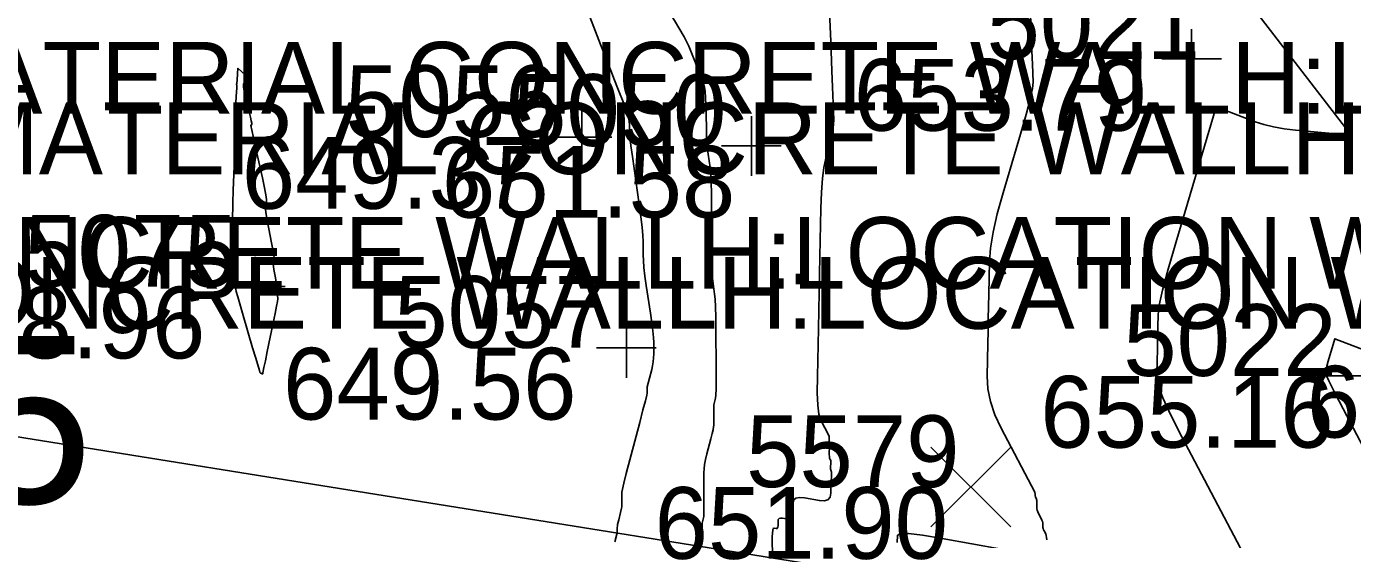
# Model space of a CAD drawing. Extents: x 2129350 to 2137777, y 657588 to 659885.
# Drawn here: x 2132950.35 to 2132972.53, y 658484.01 to 658492.59 of the extents above; entities that cross this region are included whole.
import ezdxf

# ---------------------------------------------------------------- set-up
doc = ezdxf.new("R2010")
doc.units = 0
for name, color, linetype in [('DT_X_Contour_Major', 7, 'Continuous'), ('DT_X_Contour_Minor', 7, 'Continuous'), ('DT_X_TIN_Hull', 7, 'Continuous'), ('SV_X_Random_Point', 7, 'Continuous'), ('SV_X_Shot_Marker', 7, 'Continuous'), ('SV_X_Text_Comment', 7, 'Continuous'), ('SV_X_Text_Elevation', 7, 'Continuous'), ('SV_X_Text_Name', 7, 'Continuous')]:
    doc.layers.add(name, color=color, linetype=linetype)

msp = doc.modelspace()

# ---------------------------------------------------------------- linework, layer by layer
at = {"layer": 'DT_X_Contour_Major'}
for points in [[(2132960.188, 658483.966), (2132960.219, 658484.097), (2132960.229, 658484.154), (2132960.229, 658484.206), (2132960.231, 658484.229), (2132960.235, 658484.258), (2132960.242, 658484.294), (2132960.253, 658484.336), (2132960.284, 658484.457), (2132960.302, 658484.528), (2132960.306, 658484.55), (2132960.307, 658484.562), (2132960.307, 658484.581), (2132960.307, 658484.589), (2132960.307, 658484.612), (2132960.307, 658484.627), (2132960.307, 658484.669), (2132960.307, 658484.686), (2132960.307, 658484.703), (2132960.307, 658484.742), (2132960.307, 658484.798), (2132960.315, 658484.846), (2132960.339, 658484.949), (2132960.379, 658485.107), (2132960.604, 658485.962), (2132960.659, 658486.173), (2132960.699, 658486.325), (2132960.723, 658486.419), (2132960.731, 658486.454), (2132960.73, 658486.475), (2132960.73, 658486.482), (2132960.73, 658486.49), (2132960.73, 658486.498), (2132960.73, 658486.522), (2132960.73, 658486.536), (2132960.73, 658486.541), (2132960.73, 658486.544), (2132960.73, 658486.551), (2132960.73, 658486.553), (2132960.73, 658486.556), (2132960.73, 658486.557), (2132960.73, 658486.56), (2132960.807, 658486.848), (2132960.821, 658486.911), (2132960.831, 658486.976), (2132960.837, 658487.043), (2132960.839, 658487.113), (2132960.838, 658487.303), (2132960.834, 658487.387), (2132960.824, 658487.496), (2132960.808, 658487.631), (2132960.785, 658487.791), (2132960.715, 658488.252), (2132960.692, 658488.413), (2132960.676, 658488.553), (2132960.666, 658488.67), (2132960.662, 658488.765), (2132960.662, 658488.99), (2132960.657, 658489.091), (2132960.645, 658489.229), (2132960.625, 658489.402), (2132960.596, 658489.61), (2132960.482, 658490.412), (2132960.462, 658490.556), (2132960.449, 658490.643), (2132960.444, 658490.675), (2132960.443, 658490.687), (2132960.442, 658490.698), (2132960.441, 658490.72), (2132960.44, 658490.755), (2132960.439, 658490.802), (2132960.436, 658490.944), (2132960.43, 658491.004), (2132960.413, 658491.078), (2132960.386, 658491.166), (2132960.349, 658491.269), (2132960.235, 658491.56), (2132960.185, 658491.688), (2132960.121, 658491.851), (2132959.951, 658492.287), (2132959.686, 658492.964)], [(2132974.109, 658482.898), (2132972.432, 658486.074), (2132972.244, 658486.435), (2132972.132, 658486.657), (2132972.095, 658486.742), (2132972.098, 658486.884), (2132972.1, 658486.905), (2132972.121, 658486.988), (2132972.231, 658487.363), (2132976.054, 658485.905)]]:
    msp.add_lwpolyline(points, dxfattribs=at)
at = {"layer": 'DT_X_Contour_Minor'}
for points in [[(2132961.426, 658492.261), (2132961.348, 658492.415), (2132961.186, 658492.686), (2132960.942, 658493.076), (2132960.614, 658493.584), (2132959.63, 658495.095), (2132959.313, 658495.654), (2132959.101, 658496.195), (2132958.995, 658496.72), (2132958.993, 658497.228), (2132959.23, 658499.558), (2132959.369, 658500.917), (2132959.399, 658501.168), (2132959.417, 658501.304), (2132959.761, 658503.832), (2132959.803, 658504.207), (2132959.818, 658504.526), (2132959.808, 658504.79), (2132959.771, 658504.998), (2132959.639, 658505.481), (2132959.573, 658505.712), (2132959.474, 658506.042), (2132959.342, 658506.472), (2132958.33, 658509.698)], [(2132970.654, 658483.862), (2132969.672, 658485.721), (2132969.488, 658486.083), (2132969.357, 658486.373), (2132969.28, 658486.592), (2132969.255, 658486.738), (2132969.261, 658487.033), (2132969.264, 658487.144), (2132969.266, 658487.254), (2132969.268, 658487.365), (2132969.277, 658487.769), (2132969.297, 658487.927), (2132969.352, 658488.179), (2132969.444, 658488.525), (2132969.571, 658488.966), (2132970.246, 658491.244), (2132970.899, 658490.995), (2132971.046, 658490.947), (2132971.209, 658490.907), (2132971.386, 658490.875), (2132971.577, 658490.853), (2132972.508, 658490.77), (2132969.354, 658494.86)], [(2132962.827, 658483.698), (2132962.823, 658484.049), (2132962.824, 658484.114), (2132962.829, 658484.161), (2132962.838, 658484.187), (2132962.851, 658484.195), (2132962.89, 658484.188), (2132962.903, 658484.19), (2132962.912, 658484.199), (2132962.917, 658484.216), (2132962.919, 658484.24), (2132962.918, 658484.316), (2132962.923, 658484.34), (2132962.937, 658484.355), (2132962.961, 658484.362), (2132962.994, 658484.36), (2132963.095, 658484.344), (2132963.128, 658484.347), (2132963.151, 658484.366), (2132963.166, 658484.401), (2132963.171, 658484.454), (2132963.172, 658484.616), (2132963.184, 658484.667), (2132963.219, 658484.698), (2132963.278, 658484.71), (2132963.36, 658484.703), (2132963.61, 658484.657), (2132963.692, 658484.651), (2132963.752, 658484.67), (2132963.789, 658484.712), (2132963.803, 658484.778), (2132963.809, 658484.985), (2132963.811, 658485.053), (2132963.812, 658485.104), (2132963.811, 658485.136), (2132963.809, 658485.15), (2132963.802, 658485.164), (2132963.8, 658485.171), (2132963.798, 658485.183), (2132963.798, 658485.2), (2132963.798, 658485.221), (2132963.8, 658485.284), (2132963.8, 658485.305), (2132963.799, 658485.323), (2132963.797, 658485.337), (2132963.793, 658485.346), (2132963.782, 658485.367), (2132963.779, 658485.379), (2132963.777, 658485.397), (2132963.776, 658485.423), (2132963.776, 658485.456), (2132963.779, 658485.555), (2132963.78, 658485.587), (2132963.78, 658485.611), (2132963.78, 658485.626), (2132963.779, 658485.632), (2132963.776, 658485.638), (2132963.775, 658485.641), (2132963.775, 658485.646), (2132963.774, 658485.653), (2132963.774, 658485.662), (2132963.775, 658485.689), (2132963.775, 658485.698), (2132963.775, 658485.705), (2132963.775, 658485.709), (2132963.775, 658485.71), (2132963.774, 658485.712), (2132963.774, 658485.713), (2132963.774, 658485.714), (2132963.774, 658485.717), (2132963.774, 658485.719), (2132963.774, 658485.733), (2132963.627, 658486.011), (2132963.601, 658486.1), (2132963.583, 658486.251), (2132963.575, 658486.461), (2132963.577, 658486.732), (2132963.593, 658487.535), (2132963.599, 658487.837), (2132963.606, 658488.138), (2132963.612, 658488.438), (2132963.618, 658488.739), (2132963.634, 658489.54), (2132963.644, 658489.817), (2132963.66, 658490.045), (2132963.682, 658490.226), (2132963.711, 658490.358), (2132963.797, 658490.647), (2132963.824, 658490.761), (2132963.842, 658490.886), (2132963.85, 658491.022), (2132963.849, 658491.169), (2132963.832, 658491.575), (2132963.821, 658491.843), (2132963.801, 658492.344), (2132963.771, 658493.077)], [(2132967.414, 658484.001), (2132967.412, 658484.041), (2132967.406, 658484.074), (2132967.397, 658484.098), (2132967.369, 658484.15), (2132967.36, 658484.169), (2132967.354, 658484.188), (2132967.35, 658484.205), (2132967.349, 658484.222), (2132967.351, 658484.265), (2132967.349, 658484.283), (2132967.343, 658484.304), (2132967.333, 658484.329), (2132967.32, 658484.358), (2132967.277, 658484.439), (2132967.263, 658484.469), (2132967.253, 658484.497), (2132967.247, 658484.524), (2132967.246, 658484.55), (2132967.248, 658484.617), (2132967.248, 658484.64), (2132967.247, 658484.659), (2132967.245, 658484.674), (2132967.241, 658484.684), (2132967.226, 658484.714), (2132967.223, 658484.722), (2132967.222, 658484.729), (2132967.221, 658484.736), (2132967.222, 658484.754), (2132967.221, 658484.766), (2132967.221, 658484.77), (2132967.22, 658484.773), (2132967.216, 658484.779), (2132967.215, 658484.781), (2132967.214, 658484.786), (2132967.214, 658484.788), (2132967.214, 658484.797), (2132966.65, 658485.866), (2132966.544, 658486.092), (2132966.47, 658486.312), (2132966.427, 658486.526), (2132966.416, 658486.735), (2132966.427, 658487.284), (2132966.432, 658487.49), (2132966.436, 658487.696), (2132966.444, 658488.107), (2132966.455, 658488.655), (2132966.473, 658488.881), (2132966.516, 658489.147), (2132966.586, 658489.454), (2132966.682, 658489.803), (2132966.974, 658490.785), (2132967.069, 658491.116), (2132967.136, 658491.371), (2132967.175, 658491.552), (2132967.187, 658491.657), (2132967.175, 658491.955), (2132967.166, 658492.177), (2132967.152, 658492.501), (2132967.135, 658492.928)], [(2132961.646, 658484.001), (2132961.646, 658484.152), (2132961.647, 658484.204), (2132961.648, 658484.246), (2132961.651, 658484.279), (2132961.655, 658484.302), (2132961.672, 658484.369), (2132961.675, 658484.389), (2132961.677, 658484.409), (2132961.677, 658484.43), (2132961.677, 658484.487), (2132961.677, 658484.542), (2132961.677, 658484.579), (2132961.677, 658484.622), (2132961.677, 658484.746), (2132961.677, 658484.794), (2132961.677, 658484.901), (2132961.677, 658484.961), (2132961.677, 658485.123), (2132961.68, 658485.189), (2132961.69, 658485.262), (2132961.705, 658485.345), (2132961.727, 658485.436), (2132961.794, 658485.69), (2132961.816, 658485.776), (2132961.832, 658485.842), (2132961.841, 658485.889), (2132961.845, 658485.917), (2132961.844, 658485.965), (2132961.844, 658485.985), (2132961.844, 658486.007), (2132961.844, 658486.031), (2132961.844, 658486.059), (2132961.843, 658486.16), (2132961.843, 658486.181), (2132961.843, 658486.196), (2132961.843, 658486.207), (2132961.843, 658486.227), (2132961.843, 658486.24), (2132961.843, 658486.244), (2132961.843, 658486.247), (2132961.843, 658486.258), (2132961.873, 658486.371), (2132961.879, 658486.421), (2132961.882, 658486.524), (2132961.884, 658486.679), (2132961.883, 658486.887), (2132961.88, 658487.511), (2132961.878, 658487.724), (2132961.873, 658487.895), (2132961.867, 658488.024), (2132961.858, 658488.111), (2132961.831, 658488.286), (2132961.822, 658488.375), (2132961.816, 658488.508), (2132961.812, 658488.687), (2132961.809, 658488.911), (2132961.807, 658489.569), (2132961.805, 658489.795), (2132961.8, 658489.981), (2132961.792, 658490.125), (2132961.781, 658490.229), (2132961.75, 658490.451), (2132961.739, 658490.525), (2132961.732, 658490.577), (2132961.727, 658490.61), (2132961.725, 658490.621), (2132961.725, 658490.626), (2132961.724, 658490.644), (2132961.723, 658490.697), (2132961.721, 658490.784), (2132961.719, 658490.904), (2132961.711, 658491.271), (2132961.707, 658491.397), (2132961.699, 658491.498), (2132961.688, 658491.575), (2132961.674, 658491.628), (2132961.631, 658491.737), (2132961.612, 658491.785), (2132961.559, 658491.92), (2132961.525, 658492.008), (2132961.426, 658492.261)], [(2132953.969, 658487.755), (2132953.879, 658488.066), (2132953.856, 658488.152), (2132953.849, 658488.192), (2132953.85, 658488.234), (2132953.848, 658488.251), (2132953.843, 658488.272), (2132953.834, 658488.296), (2132953.759, 658488.456), (2132953.775, 658488.917), (2132953.798, 658489.567), (2132953.799, 658489.633), (2132953.797, 658489.637), (2132953.803, 658489.85), (2132953.829, 658490.512), (2132953.84, 658490.793), (2132953.842, 658490.889), (2132953.837, 658490.898), (2132953.837, 658490.916), (2132953.837, 658490.92), (2132953.836, 658490.923), (2132953.835, 658490.926), (2132953.829, 658490.937), (2132953.828, 658490.952), (2132953.829, 658490.991), (2132953.833, 658491.054), (2132953.838, 658491.141), (2132953.859, 658491.492), (2132953.863, 658491.554), (2132953.865, 658491.591), (2132953.866, 658491.604), (2132953.866, 658491.604), (2132953.866, 658491.604), (2132953.865, 658491.604), (2132953.865, 658491.605), (2132953.864, 658491.606), (2132953.864, 658491.607), (2132953.863, 658491.607), (2132953.863, 658491.608), (2132953.862, 658491.609), (2132953.862, 658491.615), (2132953.863, 658491.631), (2132953.868, 658491.694), (2132953.883, 658491.89), (2132954.009, 658491.774), (2132954.031, 658491.75), (2132954.041, 658491.728), (2132954.041, 658491.708), (2132954.031, 658491.689), (2132953.988, 658491.644), (2132953.977, 658491.617), (2132953.976, 658491.57), (2132953.985, 658491.503), (2132954.005, 658491.416), (2132954.072, 658491.158), (2132954.093, 658491.072), (2132954.107, 658491.01), (2132954.114, 658490.971), (2132954.115, 658490.955), (2132954.102, 658490.938), (2132954.1, 658490.934), (2132954.1, 658490.93), (2132954.1, 658490.926), (2132954.102, 658490.915), (2132954.104, 658490.909), (2132954.104, 658490.907), (2132954.104, 658490.907), (2132954.104, 658490.906), (2132954.109, 658490.883), (2132954.15, 658490.701), (2132954.185, 658490.541), (2132954.295, 658490.053), (2132954.329, 658489.891), (2132954.352, 658489.771), (2132954.363, 658489.693), (2132954.362, 658489.657), (2132954.342, 658489.617), (2132954.339, 658489.587), (2132954.344, 658489.528), (2132954.357, 658489.44), (2132954.378, 658489.322), (2132954.446, 658488.971), (2132954.468, 658488.854), (2132954.482, 658488.767), (2132954.489, 658488.71), (2132954.487, 658488.683), (2132954.475, 658488.652), (2132954.472, 658488.635), (2132954.472, 658488.609), (2132954.476, 658488.571), (2132954.484, 658488.524), (2132954.509, 658488.385), (2132954.523, 658488.304), (2132954.526, 658488.281), (2132954.527, 658488.27), (2132954.528, 658488.247), (2132954.541, 658488.172), (2132954.543, 658488.155), (2132954.545, 658488.137), (2132954.547, 658488.116), (2132954.547, 658488.094), (2132954.548, 658488.032), (2132954.544, 658487.989), (2132954.53, 658487.908), (2132954.507, 658487.788), (2132954.474, 658487.629), (2132954.375, 658487.153), (2132954.342, 658486.997), (2132954.319, 658486.885), (2132954.3, 658486.795), (2132954.3, 658486.795), (2132954.3, 658486.794), (2132954.3, 658486.792), (2132954.3, 658486.79), (2132954.3, 658486.779), (2132954.3, 658486.777), (2132954.297, 658486.776), (2132954.293, 658486.776), (2132954.288, 658486.778), (2132954.264, 658486.788), (2132954.26, 658486.79), (2132954.257, 658486.793), (2132954.256, 658486.794), (2132954.254, 658486.799), (2132954.252, 658486.802), (2132954.252, 658486.803), (2132954.251, 658486.804), (2132954.25, 658486.807), (2132954.242, 658486.833), (2132954.182, 658487.037), (2132954.129, 658487.214), (2132953.969, 658487.755)], [(2132964.914, 658483.955), (2132964.915, 658484.073), (2132964.962, 658484.103), (2132965.102, 658484.105), (2132965.335, 658484.079), (2132965.662, 658484.024), (2132966.659, 658483.841)]]:
    msp.add_lwpolyline(points, dxfattribs=at)
at = {"layer": 'DT_X_TIN_Hull'}
msp.add_lwpolyline([(2132540.53, 658289.401), (2132539.033, 658286.057), (2132536.832, 658279.3), (2132537.201, 658279.007), (2132540.621, 658270.415), (2132548.203, 658269.845), (2132579.386, 658310.868), (2132621.001, 658329.414), (2132667.619, 658335.399), (2132712.749, 658350.209), (2132765.513, 658370.931), (2132811.121, 658416.764), (2132865.063, 658421.381), (2132884.187, 658431.342), (2132933.332, 658488.426), (2132983.351, 658480.409), (2133063.13, 658518.414), (2133131.969, 658559.405), (2133180.891, 658556.239), (2133241.37, 658575.534)], dxfattribs=at)
at = {"layer": 'SV_X_Random_Point'}
for p, q in [((2132965.477, 658484.215), (2132966.811, 658485.549)), ((2132965.477, 658485.549), (2132966.811, 658484.215))]:
    msp.add_line(p, q, dxfattribs=at)
at = {"layer": 'SV_X_Shot_Marker'}
for p, q in [((2132969.837, 658492.544), (2132969.837, 658491.544)), ((2132969.337, 658492.044), (2132970.337, 658492.044)), ((2132969.837, 658492.044), (2132969.837, 658492.044)), ((2132959.636, 658491.238), (2132959.636, 658490.238)), ((2132962.472, 658491.09), (2132962.472, 658490.09)), ((2132959.136, 658490.738), (2132960.136, 658490.738)), ((2132959.636, 658490.738), (2132959.636, 658490.738)), ((2132961.972, 658490.59), (2132962.972, 658490.59)), ((2132962.472, 658490.59), (2132962.472, 658490.59)), ((2132954.173, 658488.735), (2132954.173, 658487.735)), ((2132953.673, 658488.235), (2132954.673, 658488.235)), ((2132954.173, 658488.235), (2132954.173, 658488.235)), ((2132960.382, 658487.712), (2132960.382, 658486.712)), ((2132959.882, 658487.212), (2132960.882, 658487.212)), ((2132960.382, 658487.212), (2132960.382, 658487.212)), ((2132972.049, 658486.742), (2132973.049, 658486.742))]:
    msp.add_line(p, q, dxfattribs=at)

# ---------------------------------------------------------------- texts
at = {"layer": 'DT_X_Contour_Major'}
msp.add_text('655', height=2.8, dxfattribs=at).set_placement((2132945.209, 658484.608))
at = {"layer": 'SV_X_Text_Comment'}
for p in [(2132942.232, 658491.129), (2132943.243, 658490.117), (2132933.287, 658488.199), (2132933.642, 658487.531)]:
    msp.add_text('WALLH:MATERIAL CONCRETE WALLH:LOCATION WALLH:CONDITION WALLH:PHOTO', height=1.2, dxfattribs=at).set_placement(p)
at = {"layer": 'SV_X_Text_Elevation'}
for s, p in [('653.79', (2132964.187, 658490.844)), ('649.37', (2132953.948, 658489.538)), ('651.58', (2132957.295, 658489.39)), ('648.96', (2132948.429, 658487.035)), ('649.56', (2132954.638, 658486.012)), ('655.92', (2132971.764, 658485.711)), ('655.16', (2132967.306, 658485.542)), ('651.90', (2132960.854, 658483.682))]:
    msp.add_text(s, height=1.2, dxfattribs=at).set_placement(p)
at = {"layer": 'SV_X_Text_Name'}
for s, p in [('5021', (2132966.407, 658492.044)), ('5056', (2132955.677, 658490.738)), ('5050', (2132958.485, 658490.59)), ('5075', (2132950.309, 658488.235)), ('5057', (2132956.499, 658487.212)), ('5022', (2132968.694, 658486.742)), ('5579', (2132962.384, 658484.882))]:
    msp.add_text(s, height=1.2, dxfattribs=at).set_placement(p)

doc.saveas('drawing.dxf')
